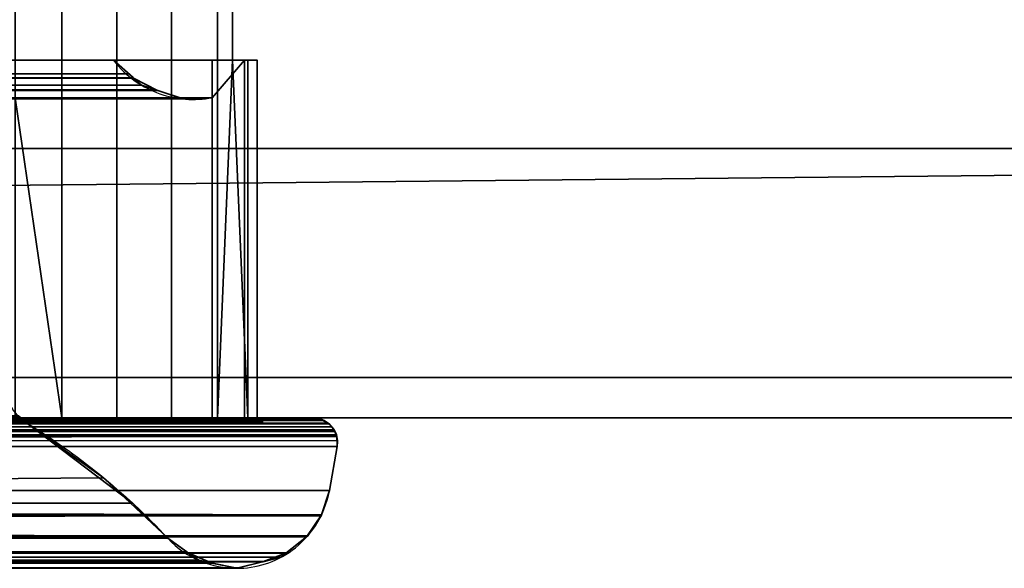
# Model space of a CAD drawing. Header units: millimetres. Extents: x -322 to 8072, y -96 to 57.
# Tile 292 of 295: x 7878 to 7926, y -47 to -20. Entities that reach past the tile are written whole.
import ezdxf

# ---------------------------------------------------------------- set-up
doc = ezdxf.new("R2010")
doc.units = ezdxf.units.MM
doc.layers.add('151', color=7, linetype='Continuous', true_color=0xffffff)

# ---------------------------------------------------------------- blocks, each defined once
blk = doc.blocks.new('UG_SURFACE_016')
at = {"layer": '151', "color": 252, "linetype": 'Continuous', "lineweight": 35}
for points in [[(8059, 0, 2017), (6941, 0, 2017), (6941, -26, 2017), (8059, -26, 2017)], [(7877.285, -15.8, 450), (7877.285, -23.5, 450), (7879.586, -39.3, 448.47), (7879.586, 0, 448.47)], [(7879.586, 0, 1896.53), (7879.586, -39.3, 1896.53), (7877.285, -23.5, 1895), (7877.285, -15.8, 1895)], [(7879.586, 0, 448.47), (7879.586, -39.3, 448.47), (7882.299, -39.3, 447.95), (7882.299, 0, 447.95)], [(7882.299, 0, 1897.05), (7882.299, -39.3, 1897.05), (7879.586, -39.3, 1896.53), (7879.586, 0, 1896.53)], [(7882.299, 0, 447.95), (7882.299, -39.3, 447.95), (7885.003, -39.3, 448.52), (7885.003, 0, 448.52)], [(7885.003, 0, 1896.48), (7885.003, -39.3, 1896.48), (7882.299, -39.3, 1897.05), (7882.299, 0, 1897.05)], [(7885.003, 0, 448.52), (7885.003, -39.3, 448.52), (7887.275, -39.3, 450.092), (7887.275, 0, 450.092)], [(7887.275, 0, 1894.908), (7887.275, -39.3, 1894.908), (7885.003, -39.3, 1896.48), (7885.003, 0, 1896.48)], [(7888.014, -21.65, 451), (7888.014, -17.65, 451), (7887.275, 0, 450.092), (7887.275, -39.3, 450.092)], [(7887.275, -39.3, 1894.908), (7887.275, 0, 1894.908), (7888.014, -17.65, 1894), (7888.014, -21.65, 1894)], [(6941, -26), (6941, -2), (8059, -2), (8059, -26)], [(7888.014, -21.65, 1894), (7888.014, -17.65, 1894), (7111.986, -17.65, 1894), (7111.986, -21.65, 1894)], [(7888.014, -17.65, 451), (7888.014, -21.65, 451), (7111.986, -21.65, 451), (7111.986, -17.65, 451)], [(7117.871, -21.65, 1890.128), (7882.129, -21.65, 1890.128), (7888.014, -21.65, 1894), (7111.986, -21.65, 1894)], [(7500, -21.65, 454.872), (7117.871, -21.65, 454.872), (7111.986, -21.65, 451), (7888.014, -21.65, 451)], [(7117.871, -21.65, 1890.128), (7117.104, -22.293, 1890.896), (7882.895, -22.329, 1890.895)], [(7882.895, -22.329, 1890.895), (7882.129, -21.65, 1890.128), (7117.871, -21.65, 1890.128)], [(7500, -22.545, 453.868), (7500, -21.65, 454.872), (7882.129, -21.65, 454.872)], [(7882.129, -21.65, 454.872), (7883.099, -22.51, 453.901), (7500, -22.545, 453.868)], [(7888.014, -21.65, 451), (7882.129, -21.65, 454.872), (7500, -21.65, 454.872)], [(7882.129, -21.65, 454.872), (7888.762, -21.65, 452.42), (7889.233, -21.65, 455.142), (7888.613, -21.65, 457.835)], [(7882.129, -21.65, 1890.128), (7887, -21.65, 1884.922), (7888.613, -21.65, 1887.165), (7889.233, -21.65, 1889.858)], [(7882.129, -21.65, 454.872), (7888.014, -21.65, 451), (7888.762, -21.65, 452.42)], [(7889.233, -21.65, 1889.858), (7888.762, -21.65, 1892.58), (7882.129, -21.65, 1890.128)], [(7888.613, -21.65, 457.835), (7887, -21.65, 460.078), (7882.129, -21.65, 454.872)], [(7887, -21.65, 460.078), (7887, -21.65, 1884.922), (7882.129, -21.65, 1890.128), (7882.129, -21.65, 454.872)], [(7888.762, -21.65, 1892.58), (7888.014, -21.65, 1894), (7882.129, -21.65, 1890.128)], [(7883.099, -22.51, 453.901), (7882.129, -21.65, 454.872), (7882.129, -21.65, 1890.128), (7882.895, -22.329, 1890.895)], [(7887, -23.5, 460.078), (7887, -23.5, 1884.922), (7887, -21.65, 1884.922), (7887, -21.65, 460.078)], [(7888.613, -21.65, 457.835), (7888.613, -39.3, 457.835), (7887, -39.3, 460.078), (7887, -23.5, 460.078)], [(7887, -23.5, 460.078), (7887, -21.65, 460.078), (7888.613, -21.65, 457.835)], [(7888.613, -21.65, 1887.165), (7887, -21.65, 1884.922), (7887, -23.5, 1884.922)], [(7887, -23.5, 1884.922), (7887, -39.3, 1884.922), (7888.613, -39.3, 1887.165), (7888.613, -21.65, 1887.165)], [(7888.014, -21.65, 451), (7887.275, -39.3, 450.092), (7888.762, -39.3, 452.42)], [(7888.762, -39.3, 1892.58), (7887.275, -39.3, 1894.908), (7888.014, -21.65, 1894)], [(7888.762, -39.3, 452.42), (7888.762, -21.65, 452.42), (7888.014, -21.65, 451)], [(7888.014, -21.65, 1894), (7888.762, -21.65, 1892.58), (7888.762, -39.3, 1892.58)], [(7889.233, -21.65, 455.142), (7889.233, -39.3, 455.142), (7888.613, -39.3, 457.835), (7888.613, -21.65, 457.835)], [(7888.613, -21.65, 1887.165), (7888.613, -39.3, 1887.165), (7889.233, -39.3, 1889.858), (7889.233, -21.65, 1889.858)], [(7888.762, -21.65, 452.42), (7888.762, -39.3, 452.42), (7889.233, -39.3, 455.142), (7889.233, -21.65, 455.142)], [(7889.233, -21.65, 1889.858), (7889.233, -39.3, 1889.858), (7888.762, -39.3, 1892.58), (7888.762, -21.65, 1892.58)], [(7883.511, -22.875, 1891.51), (7117.104, -22.293, 1890.896), (7116.868, -22.49, 1891.132)], [(7883.511, -22.875, 1891.51), (7883.118, -22.528, 1891.118), (7882.895, -22.329, 1890.895), (7117.104, -22.293, 1890.896)], [(7882.895, -22.329, 1890.895), (7883.118, -22.528, 453.882), (7883.099, -22.51, 453.901)], [(7882.895, -22.329, 1890.895), (7883.118, -22.528, 1891.118), (7883.118, -22.528, 453.882)], [(7116.868, -22.49, 1891.132), (7116.241, -23.015, 1891.759), (7884.207, -23.106, 1892.207)], [(7116.868, -22.49, 1891.132), (7884.207, -23.106, 1892.207), (7883.511, -22.875, 1891.51)], [(7500, -23.185, 452.658), (7500, -22.859, 453.516), (7883.099, -22.51, 453.901)], [(7883.099, -22.51, 453.901), (7883.118, -22.528, 453.882), (7500, -23.185, 452.658)], [(7500, -22.859, 453.516), (7500, -22.545, 453.868), (7883.099, -22.51, 453.901)], [(7883.118, -22.528, 453.882), (7883.511, -22.875, 453.489), (7500, -23.185, 452.658)], [(7884.316, -23.142, 452.684), (7883.118, -22.528, 1891.118), (7883.511, -22.875, 1891.51)], [(7884.316, -23.142, 452.684), (7883.511, -22.875, 453.489), (7883.118, -22.528, 1891.118)], [(7883.511, -22.875, 453.489), (7883.118, -22.528, 453.882), (7883.118, -22.528, 1891.118)], [(7115.674, -23.133, 1892.326), (7114.446, -23.389, 1893.554), (7885.539, -23.547, 1893.539)], [(7115.794, -23.108, 1892.206), (7115.674, -23.133, 1892.326), (7884.331, -23.147, 1892.331)], [(7115.674, -23.133, 1892.326), (7885.539, -23.547, 1893.539), (7884.331, -23.147, 1892.331)], [(7116.241, -23.015, 1891.759), (7115.794, -23.108, 1892.206), (7884.207, -23.106, 1892.207)], [(7884.331, -23.147, 1892.331), (7884.207, -23.106, 1892.207), (7115.794, -23.108, 1892.206)], [(7883.511, -22.875, 453.489), (7884.316, -23.142, 452.684), (7500, -23.185, 452.658)], [(7500, -23.505, 451.817), (7500, -23.185, 452.658), (7884.316, -23.142, 452.684)], [(7884.316, -23.142, 452.684), (7884.331, -23.147, 452.669), (7500, -23.505, 451.817)], [(7884.331, -23.147, 452.669), (7500, -23.503, 451.332), (7500, -23.505, 451.817)], [(7884.331, -23.147, 452.669), (7885.579, -23.56, 451.421), (7500, -23.503, 451.332)], [(7883.511, -22.875, 1891.51), (7884.331, -23.147, 452.669), (7884.316, -23.142, 452.684)], [(7883.511, -22.875, 1891.51), (7884.207, -23.106, 1892.207), (7884.331, -23.147, 1892.331), (7884.331, -23.147, 452.669)], [(7885.579, -23.56, 451.421), (7884.331, -23.147, 1892.331), (7885.539, -23.547, 1893.539)], [(7885.579, -23.56, 451.421), (7884.331, -23.147, 452.669), (7884.331, -23.147, 1892.331)], [(7885.539, -23.547, 1893.539), (7114.446, -23.389, 1893.554), (7122.715, -23.5, 1895)], [(7122.715, -23.5, 1895), (7877.285, -23.5, 1895), (7885.539, -23.547, 1893.539)], [(7500, -23.503, 451.332), (7885.669, -23.557, 451.331), (7877.285, -23.5, 450)], [(7500, -23.503, 451.332), (7885.579, -23.56, 451.421), (7885.668, -23.557, 451.332)], [(7885.668, -23.557, 451.332), (7885.669, -23.557, 451.331), (7500, -23.503, 451.332)], [(7885.669, -23.557, 451.331), (7887, -23.5, 450), (7877.285, -23.5, 450)], [(7877.285, -23.5, 1895), (7885.579, -23.56, 1893.579), (7885.539, -23.547, 1893.539)], [(7877.285, -23.5, 1895), (7887, -23.5, 1895), (7885.668, -23.557, 1893.668)], [(7885.668, -23.557, 1893.668), (7885.579, -23.56, 1893.579), (7877.285, -23.5, 1895)], [(7877.285, -23.5, 450), (7877.285, -39.3, 450), (7879.586, -39.3, 448.47)], [(7879.586, -39.3, 1896.53), (7877.285, -39.3, 1895), (7877.285, -23.5, 1895)], [(7877.285, -39.3, 450), (7877.285, -23.5, 450), (7887, -23.5, 450), (7887, -39.5, 450)], [(7887, -39.5, 1895), (7887, -23.5, 1895), (7877.285, -23.5, 1895), (7877.285, -39.3, 1895)], [(7885.539, -23.547, 1893.539), (7885.668, -23.557, 451.332), (7885.579, -23.56, 451.421)], [(7885.539, -23.547, 1893.539), (7885.579, -23.56, 1893.579), (7885.668, -23.557, 451.332)], [(7885.579, -23.56, 1893.579), (7885.668, -23.557, 1893.668), (7885.668, -23.557, 451.332)], [(7885.668, -23.557, 1893.668), (7887, -23.5, 1884.922), (7887, -23.5, 460.078)], [(7885.668, -23.557, 1893.668), (7887, -23.5, 1895), (7887, -23.5, 1884.922)], [(7887, -23.5, 460.078), (7885.669, -23.557, 451.331), (7885.668, -23.557, 451.332), (7885.668, -23.557, 1893.668)], [(7887, -23.5, 460.078), (7887, -23.5, 450), (7885.669, -23.557, 451.331)], [(7887, -39.5, 450), (7887, -23.5, 450), (7887, -23.5, 460.078), (7887, -39.3, 460.078)], [(7887, -39.3, 1884.922), (7887, -23.5, 1884.922), (7887, -23.5, 1895), (7887, -39.5, 1895)], [(6928, -26, 2030), (6928, -39.3, 2030), (8072, -39.3, 2030), (8072, -26, 2030)], [(6928, -26, 2030), (8072, -26, 2030), (8059, -26, 2017), (6941, -26, 2017)], [(6941, -26), (8059, -26), (6928, -37.3)], [(8059, -26), (8072, -26), (8072, -37.3), (6928, -37.3)], [(6928, -37.3), (8072, -37.3), (8072, -39.3, 2), (6928, -39.3, 2)], [(7500, -39.3, 445), (7108, -39.3, 445), (6928, -39.3, 2), (8072, -39.3, 2)], [(7108, -39.3, 1900), (7892, -39.3, 1900), (8072, -39.3, 2030), (6928, -39.3, 2030)], [(7107.519, -39.418, 1900.481), (7892.364, -39.357, 1900.364), (7892, -39.3, 1900)], [(7892, -39.3, 1900), (7108, -39.3, 1900), (7107.519, -39.418, 1900.481)], [(7107.519, -39.418, 1900.481), (7892.478, -39.42, 1900.478), (7892.364, -39.357, 1900.364)], [(7117.701, -39.3, 447.95), (7110.5, -39.3, 447.5), (7889.5, -39.3, 447.5)], [(7110.5, -39.3, 1897.5), (7879.586, -39.3, 1896.53), (7882.299, -39.3, 1897.05)], [(7877.285, -39.3, 1895), (7879.586, -39.3, 1896.53), (7110.5, -39.3, 1897.5), (7117.701, -39.3, 1897.05)], [(7882.299, -39.3, 1897.05), (7889.5, -39.3, 1897.5), (7110.5, -39.3, 1897.5)], [(7889.5, -39.5, 447.5), (7889.5, -39.3, 447.5), (7110.5, -39.3, 447.5), (7110.5, -39.5, 447.5)], [(7110.5, -39.3, 1897.5), (7889.5, -39.3, 1897.5), (7889.5, -39.5, 1897.5), (7110.5, -39.5, 1897.5)], [(7887, -39.5, 450), (7113, -39.5, 450), (7122.715, -39.3, 450), (7877.285, -39.3, 450)], [(7877.285, -39.3, 1895), (7122.715, -39.3, 1895), (7113, -39.5, 1895), (7887, -39.5, 1895)], [(7889.5, -39.3, 447.5), (7120.414, -39.3, 448.47), (7117.701, -39.3, 447.95)], [(7122.715, -39.3, 450), (7120.414, -39.3, 448.47), (7889.5, -39.3, 447.5), (7882.299, -39.3, 447.95)], [(7877.856, -39.556, 1885.856), (7122.144, -39.556, 1885.856), (7122.559, -39.198, 1885.441)], [(7122.559, -39.198, 1885.441), (7122.564, -39.194, 1885.436), (7877.436, -39.194, 1885.436), (7877.856, -39.556, 1885.856)], [(7882.299, -39.3, 447.95), (7879.586, -39.3, 448.47), (7122.715, -39.3, 450)], [(7879.586, -39.3, 448.47), (7877.285, -39.3, 450), (7122.715, -39.3, 450)], [(7500, -39.187, 459.539), (7877.856, -39.556, 459.144), (7877.486, -39.273, 459.514)], [(7500, -39.187, 459.539), (7500, -39.556, 459.144), (7877.856, -39.556, 459.144)], [(8072, -39.3, 2), (7892, -39.3, 445), (7500, -39.3, 445)], [(7500, -39.402, 444.517), (7500, -39.3, 445), (7892, -39.3, 445)], [(7892, -39.3, 445), (7892.364, -39.357, 444.636), (7500, -39.402, 444.517)], [(7892.364, -39.357, 444.636), (7892.478, -39.42, 444.522), (7500, -39.402, 444.517)], [(7877.486, -39.273, 459.514), (7877.856, -39.556, 1885.856), (7877.436, -39.194, 1885.436)], [(7877.486, -39.273, 459.514), (7877.856, -39.556, 459.144), (7877.856, -39.556, 1885.856)], [(7889.5, -39.3, 1897.5), (7882.299, -39.3, 1897.05), (7885.003, -39.3, 1896.48)], [(7885.003, -39.3, 448.52), (7882.299, -39.3, 447.95), (7889.5, -39.3, 447.5)], [(7889.5, -39.3, 1897.5), (7885.003, -39.3, 1896.48), (7887.275, -39.3, 1894.908)], [(7889.5, -39.3, 447.5), (7887.275, -39.3, 450.092), (7885.003, -39.3, 448.52)], [(7887, -39.3, 460.078), (7887, -39.3, 1884.922), (7887, -39.5, 1895), (7887, -39.5, 450)], [(7887, -39.3, 460.078), (7888.613, -39.3, 457.835), (7889.5, -39.3, 1897.5), (7889.233, -39.3, 1889.858)], [(7889.233, -39.3, 1889.858), (7888.613, -39.3, 1887.165), (7887, -39.3, 460.078)], [(7888.613, -39.3, 1887.165), (7887, -39.3, 1884.922), (7887, -39.3, 460.078)], [(7889.5, -39.3, 447.5), (7888.762, -39.3, 452.42), (7887.275, -39.3, 450.092)], [(7887.275, -39.3, 1894.908), (7888.762, -39.3, 1892.58), (7889.5, -39.3, 1897.5)], [(7888.613, -39.3, 457.835), (7889.233, -39.3, 455.142), (7889.5, -39.3, 1897.5)], [(7889.233, -39.3, 455.142), (7888.762, -39.3, 452.42), (7889.5, -39.3, 447.5)], [(7888.762, -39.3, 1892.58), (7889.233, -39.3, 1889.858), (7889.5, -39.3, 1897.5)], [(7889.5, -39.3, 447.5), (7889.5, -39.3, 1897.5), (7889.233, -39.3, 455.142)], [(7889.5, -39.3, 1897.5), (7889.5, -39.3, 447.5), (7889.5, -39.5, 447.5), (7889.5, -39.5, 1897.5)], [(8072, -39.3, 2), (8072, -39.3, 2030), (7892, -39.3, 1900), (7892, -39.3, 445)], [(7892.364, -39.357, 444.636), (7892, -39.3, 445), (7892, -39.3, 1900), (7892.364, -39.357, 1900.364)], [(7892.478, -39.42, 1900.478), (7892.478, -39.42, 444.522), (7892.364, -39.357, 444.636)], [(7892.364, -39.357, 1900.364), (7892.478, -39.42, 1900.478), (7892.364, -39.357, 444.636)], [(7892.913, -39.746, 1900.913), (7107.083, -39.735, 1900.917), (7106.93, -39.964, 1901.07)], [(7106.93, -39.964, 1901.07), (7893.032, -39.888, 1901.032), (7892.913, -39.746, 1900.913)], [(7107.084, -39.734, 1900.916), (7107.083, -39.735, 1900.917), (7892.91, -39.743, 1900.91)], [(7107.083, -39.735, 1900.917), (7892.913, -39.746, 1900.913), (7892.91, -39.743, 1900.91)], [(7107.111, -39.695, 1900.89), (7107.084, -39.734, 1900.916), (7892.91, -39.743, 1900.91)], [(7107.111, -39.695, 1900.89), (7892.784, -39.591, 1900.784), (7892.715, -39.553, 1900.715)], [(7892.715, -39.553, 1900.715), (7107.287, -39.558, 1900.713), (7107.111, -39.695, 1900.89)], [(7107.111, -39.695, 1900.89), (7892.91, -39.743, 1900.91), (7892.784, -39.591, 1900.784)], [(7107.29, -39.556, 1900.71), (7107.287, -39.558, 1900.713), (7892.715, -39.553, 1900.715)], [(7107.446, -39.435, 1900.554), (7107.29, -39.556, 1900.71), (7892.713, -39.552, 1900.713)], [(7107.29, -39.556, 1900.71), (7892.715, -39.553, 1900.715), (7892.713, -39.552, 1900.713)], [(7107.518, -39.418, 1900.482), (7107.446, -39.435, 1900.554), (7892.713, -39.552, 1900.713)], [(7892.713, -39.552, 1900.713), (7892.48, -39.421, 1900.48), (7107.518, -39.418, 1900.482)], [(7107.519, -39.418, 1900.481), (7107.518, -39.418, 1900.482), (7892.48, -39.421, 1900.48)], [(7107.519, -39.418, 1900.481), (7892.48, -39.421, 1900.48), (7892.478, -39.42, 1900.478)], [(7889.5, -39.5, 447.5), (7110.5, -39.5, 447.5), (7113, -39.5, 450), (7887, -39.5, 450)], [(7110.5, -39.5, 1897.5), (7889.5, -39.5, 1897.5), (7887, -39.5, 1895), (7113, -39.5, 1895)], [(7116.922, -43.503, 1891.078), (7122.144, -39.556, 1885.856), (7877.856, -39.556, 1885.856), (7883.078, -43.503, 1891.078)], [(7500, -39.558, 444.297), (7500, -39.402, 444.517), (7892.48, -39.421, 444.52)], [(7892.478, -39.42, 444.522), (7892.48, -39.421, 444.52), (7500, -39.402, 444.517)], [(7892.48, -39.421, 444.52), (7892.713, -39.552, 444.287), (7500, -39.558, 444.297)], [(7892.713, -39.552, 444.287), (7892.715, -39.553, 444.285), (7500, -39.558, 444.297)], [(7500, -39.685, 444.119), (7500, -39.558, 444.297), (7892.715, -39.553, 444.285)], [(7892.715, -39.553, 444.285), (7892.784, -39.591, 444.216), (7500, -39.685, 444.119)], [(7500, -45.236, 452.187), (7881.649, -42.255, 455.351), (7877.856, -39.556, 459.144)], [(7877.856, -39.556, 459.144), (7500, -39.556, 459.144), (7500, -45.236, 452.187)], [(7892.784, -39.591, 444.216), (7892.91, -39.743, 444.09), (7500, -39.685, 444.119)], [(7500, -39.734, 444.089), (7500, -39.685, 444.119), (7892.91, -39.743, 444.09)], [(7892.91, -39.743, 444.09), (7892.913, -39.746, 444.087), (7500, -39.734, 444.089)], [(7500, -39.972, 443.946), (7500, -39.734, 444.089), (7892.913, -39.746, 444.087)], [(7892.913, -39.746, 444.087), (7893.032, -39.888, 443.968), (7500, -39.972, 443.946)], [(7883.078, -43.503, 1891.078), (7877.856, -39.556, 1885.856), (7877.856, -39.556, 459.144)], [(7877.856, -39.556, 459.144), (7881.649, -42.255, 455.351), (7883.078, -43.503, 1891.078)], [(7887, -39.5, 450), (7887, -39.5, 1895), (7889.5, -39.5, 1897.5), (7889.5, -39.5, 447.5)], [(7892.48, -39.421, 444.52), (7892.478, -39.42, 444.522), (7892.478, -39.42, 1900.478), (7892.48, -39.421, 1900.48)], [(7892.713, -39.552, 1900.713), (7892.713, -39.552, 444.287), (7892.48, -39.421, 444.52)], [(7892.48, -39.421, 1900.48), (7892.713, -39.552, 1900.713), (7892.48, -39.421, 444.52)], [(7892.784, -39.591, 444.216), (7892.715, -39.553, 444.285), (7892.713, -39.552, 1900.713), (7892.715, -39.553, 1900.715)], [(7892.715, -39.553, 444.285), (7892.713, -39.552, 444.287), (7892.713, -39.552, 1900.713)], [(7892.91, -39.743, 444.09), (7892.715, -39.553, 1900.715), (7892.784, -39.591, 1900.784)], [(7892.715, -39.553, 1900.715), (7892.91, -39.743, 444.09), (7892.784, -39.591, 444.216)], [(7892.784, -39.591, 1900.784), (7892.91, -39.743, 1900.91), (7892.91, -39.743, 444.09)], [(7893.032, -39.888, 443.968), (7892.913, -39.746, 444.087), (7892.91, -39.743, 1900.91), (7892.913, -39.746, 1900.913)], [(7892.913, -39.746, 444.087), (7892.91, -39.743, 444.09), (7892.91, -39.743, 1900.91)], [(7893.067, -39.966, 443.933), (7892.913, -39.746, 1900.913), (7893.032, -39.888, 1901.032)], [(7892.913, -39.746, 1900.913), (7893.067, -39.966, 443.933), (7893.032, -39.888, 443.968)], [(7106.821, -40.278, 1901.179), (7106.804, -40.599, 1901.196), (7893.159, -40.219, 1901.16)], [(7893.159, -40.219, 1901.16), (7106.804, -40.599, 1901.196), (7106.818, -40.709, 1901.182)], [(7106.818, -40.709, 1901.182), (7893.198, -40.421, 1901.197), (7893.159, -40.219, 1901.16)], [(7893.159, -40.219, 1901.16), (7106.84, -40.22, 1901.161), (7106.821, -40.278, 1901.179)], [(7106.915, -39.987, 1901.085), (7106.84, -40.219, 1901.16), (7893.159, -40.219, 1901.16)], [(7106.84, -40.219, 1901.16), (7106.84, -40.22, 1901.161), (7893.159, -40.219, 1901.16)], [(7106.93, -39.965, 1901.07), (7106.915, -39.987, 1901.085), (7893.159, -40.219, 1901.16)], [(7106.93, -39.964, 1901.07), (7893.067, -39.966, 1901.067), (7893.032, -39.888, 1901.032)], [(7106.93, -39.964, 1901.07), (7893.068, -39.967, 1901.068), (7893.067, -39.966, 1901.067)], [(7106.93, -39.964, 1901.07), (7106.93, -39.965, 1901.07), (7893.068, -39.967, 1901.068)], [(7106.93, -39.965, 1901.07), (7893.159, -40.218, 1901.159), (7893.145, -40.142, 1901.145)], [(7893.159, -40.219, 1901.16), (7893.159, -40.218, 1901.159), (7106.93, -39.965, 1901.07)], [(7893.145, -40.142, 1901.145), (7893.068, -39.967, 1901.068), (7106.93, -39.965, 1901.07)], [(7893.032, -39.888, 443.968), (7893.067, -39.966, 443.933), (7500, -39.972, 443.946)], [(7893.067, -39.966, 443.933), (7893.068, -39.967, 443.932), (7500, -39.972, 443.946)], [(7500, -40.101, 443.868), (7500, -39.972, 443.946), (7893.068, -39.967, 443.932)], [(7893.068, -39.967, 443.932), (7893.145, -40.142, 443.855), (7500, -40.101, 443.868)], [(7500, -40.218, 443.852), (7500, -40.101, 443.868), (7893.145, -40.142, 443.855)], [(7893.145, -40.142, 443.855), (7893.159, -40.218, 443.841), (7500, -40.218, 443.852)], [(7893.159, -40.218, 443.841), (7893.159, -40.219, 443.84), (7500, -40.218, 443.852)], [(7500, -40.565, 443.802), (7500, -40.218, 443.852), (7893.159, -40.219, 443.84)], [(7500, -40.709, 443.818), (7500, -40.565, 443.802), (7893.159, -40.219, 443.84)], [(7893.159, -40.219, 443.84), (7893.198, -40.421, 443.803), (7500, -40.709, 443.818)], [(7893.032, -39.888, 1901.032), (7893.067, -39.966, 1901.067), (7893.067, -39.966, 443.933)], [(7893.068, -39.967, 443.932), (7893.067, -39.966, 443.933), (7893.067, -39.966, 1901.067), (7893.068, -39.967, 1901.068)], [(7893.159, -40.218, 443.841), (7893.068, -39.967, 1901.068), (7893.145, -40.142, 1901.145)], [(7893.068, -39.967, 1901.068), (7893.159, -40.218, 443.841), (7893.127, -40.089, 443.878)], [(7893.127, -40.089, 443.878), (7893.068, -39.967, 443.932), (7893.068, -39.967, 1901.068)], [(7893.145, -40.142, 443.855), (7893.068, -39.967, 443.932), (7893.127, -40.089, 443.878)], [(7893.127, -40.089, 443.878), (7893.159, -40.218, 443.841), (7893.145, -40.142, 443.855)], [(7893.145, -40.142, 1901.145), (7893.159, -40.218, 1901.159), (7893.159, -40.218, 443.841)], [(7893.159, -40.219, 443.84), (7893.159, -40.218, 443.841), (7893.159, -40.218, 1901.159), (7893.159, -40.219, 1901.16)], [(7893.182, -40.709, 443.818), (7893.159, -40.219, 1901.16), (7893.198, -40.421, 1901.197)], [(7893.159, -40.219, 1901.16), (7893.182, -40.709, 443.818), (7893.199, -40.471, 443.808)], [(7893.199, -40.471, 443.808), (7893.159, -40.219, 443.84), (7893.159, -40.219, 1901.16)], [(7893.198, -40.421, 443.803), (7893.159, -40.219, 443.84), (7893.199, -40.471, 443.808)], [(7106.818, -40.709, 1901.182), (7893.182, -40.709, 1901.182), (7893.198, -40.421, 1901.197)], [(7892.797, -42.882, 1900.797), (7893.182, -40.709, 1901.182), (7106.818, -40.709, 1901.182), (7107.203, -42.882, 1900.797)], [(7893.198, -40.421, 443.803), (7893.182, -40.709, 443.818), (7500, -40.709, 443.818)], [(7500, -40.709, 443.818), (7893.182, -40.709, 443.818), (7892.797, -42.882, 444.203), (7500, -42.882, 444.203)], [(7892.797, -42.882, 444.203), (7893.182, -40.709, 443.818), (7893.182, -40.709, 1901.182), (7892.797, -42.882, 1900.797)], [(7893.199, -40.471, 443.808), (7893.182, -40.709, 443.818), (7893.198, -40.421, 443.803)], [(7893.198, -40.421, 1901.197), (7893.182, -40.709, 1901.182), (7893.182, -40.709, 443.818)], [(7500, -45.236, 452.187), (7884.813, -45.236, 452.187), (7881.649, -42.255, 455.351)], [(7881.649, -42.255, 455.351), (7884.813, -45.236, 1892.813), (7883.078, -43.503, 1891.078)], [(7881.649, -42.255, 455.351), (7884.813, -45.236, 452.187), (7884.813, -45.236, 1892.813)], [(7892.797, -42.882, 1900.797), (7107.203, -42.882, 1900.797), (7107.597, -44.083, 1900.403), (7892.403, -44.083, 1900.403)], [(7500, -42.882, 444.203), (7892.797, -42.882, 444.203), (7892.406, -44.075, 444.594)], [(7892.406, -44.075, 444.594), (7500, -44.048, 444.67), (7500, -42.882, 444.203)], [(7892.797, -42.882, 444.203), (7892.797, -42.882, 1900.797), (7892.403, -44.083, 1900.403)], [(7892.406, -44.075, 444.594), (7892.797, -42.882, 444.203), (7892.403, -44.083, 1900.403)], [(7884.813, -45.236, 1892.813), (7115.187, -45.236, 1892.813), (7116.922, -43.503, 1891.078)], [(7883.078, -43.503, 1891.078), (7884.813, -45.236, 1892.813), (7116.922, -43.503, 1891.078)], [(7107.597, -44.083, 1900.403), (7891.729, -45.119, 1899.729), (7892.389, -44.127, 1900.389)], [(7107.597, -44.083, 1900.403), (7107.597, -44.085, 1900.403), (7891.672, -45.165, 1899.672)], [(7891.672, -45.165, 1899.672), (7891.729, -45.119, 1899.729), (7107.597, -44.083, 1900.403)], [(7892.389, -44.127, 1900.389), (7892.403, -44.085, 1900.403), (7107.597, -44.083, 1900.403)], [(7892.403, -44.085, 1900.403), (7892.403, -44.083, 1900.403), (7107.597, -44.083, 1900.403)], [(7891.672, -45.165, 1899.672), (7107.597, -44.085, 1900.403), (7107.611, -44.127, 1900.389)], [(7107.611, -44.127, 1900.389), (7108.271, -45.119, 1899.729), (7891.672, -45.165, 1899.672)], [(7500, -44.048, 444.67), (7892.406, -44.075, 444.594), (7892.403, -44.085, 444.597)], [(7892.403, -44.085, 444.597), (7500, -44.055, 444.673), (7500, -44.048, 444.67)], [(7500, -44.055, 444.673), (7892.403, -44.085, 444.597), (7892.389, -44.127, 444.611)], [(7892.389, -44.127, 444.611), (7500, -44.644, 444.909), (7500, -44.055, 444.673)], [(7500, -44.644, 444.909), (7892.389, -44.127, 444.611), (7891.729, -45.119, 445.271)], [(7892.403, -44.085, 1900.403), (7891.683, -45.156, 445.317), (7891.729, -45.119, 445.271)], [(7891.683, -45.156, 445.317), (7892.403, -44.085, 1900.403), (7892.389, -44.127, 1900.389)], [(7892.389, -44.127, 1900.389), (7891.729, -45.119, 1899.729), (7891.683, -45.156, 445.317)], [(7892.403, -44.085, 1900.403), (7891.729, -45.119, 445.271), (7892.389, -44.127, 444.611)], [(7892.389, -44.127, 444.611), (7892.403, -44.085, 444.597), (7892.403, -44.085, 1900.403)], [(7892.403, -44.083, 1900.403), (7892.403, -44.085, 1900.403), (7892.403, -44.085, 444.597), (7892.406, -44.075, 444.594)], [(7500, -44.644, 444.909), (7891.729, -45.119, 445.271), (7891.683, -45.156, 445.317)], [(7891.683, -45.156, 445.317), (7500, -45.108, 445.377), (7500, -44.644, 444.909)], [(7108.271, -45.119, 1899.729), (7108.328, -45.165, 1899.672), (7891.672, -45.165, 1899.672)], [(7108.328, -45.165, 1899.672), (7108.332, -45.168, 1899.668), (7890.654, -45.974, 1898.654), (7891.668, -45.168, 1899.668)], [(7891.668, -45.168, 1899.668), (7891.672, -45.165, 1899.672), (7108.328, -45.165, 1899.672)], [(7108.332, -45.168, 1899.668), (7109.346, -45.974, 1898.654), (7890.654, -45.974, 1898.654)], [(7500, -45.119, 445.388), (7500, -45.108, 445.377), (7891.683, -45.156, 445.317)], [(7891.683, -45.156, 445.317), (7500, -45.964, 446.239), (7500, -45.119, 445.388)], [(7500, -45.964, 446.239), (7891.683, -45.156, 445.317), (7891.668, -45.168, 445.332)], [(7500, -45.964, 446.239), (7891.668, -45.168, 445.332), (7890.674, -45.958, 446.326)], [(7891.668, -45.168, 1899.668), (7890.654, -45.974, 1898.654), (7890.645, -45.981, 446.355), (7890.674, -45.958, 446.326)], [(7890.674, -45.958, 446.326), (7891.668, -45.168, 445.332), (7891.668, -45.168, 1899.668)], [(7891.729, -45.119, 1899.729), (7891.672, -45.165, 1899.672), (7891.668, -45.168, 445.332), (7891.683, -45.156, 445.317)], [(7891.672, -45.165, 1899.672), (7891.668, -45.168, 1899.668), (7891.668, -45.168, 445.332)], [(7885.749, -45.902, 1893.749), (7114.251, -45.902, 1893.749), (7115.187, -45.236, 1892.813), (7884.813, -45.236, 1892.813)], [(7500, -45.783, 451.581), (7885.774, -45.919, 451.226), (7884.813, -45.236, 452.187)], [(7884.813, -45.236, 452.187), (7500, -45.236, 452.187), (7500, -45.783, 451.581)], [(7885.749, -45.902, 1893.749), (7884.813, -45.236, 1892.813), (7884.813, -45.236, 452.187), (7885.774, -45.919, 451.226)], [(7890.645, -45.981, 1898.645), (7109.346, -45.974, 1898.654), (7109.355, -45.981, 1898.645)], [(7890.645, -45.981, 1898.645), (7890.654, -45.974, 1898.654), (7109.346, -45.974, 1898.654)], [(7890.645, -45.981, 1898.645), (7109.355, -45.981, 1898.645), (7109.604, -46.179, 1898.396)], [(7890.396, -46.179, 1898.396), (7890.645, -45.981, 1898.645), (7109.604, -46.179, 1898.396)], [(7109.604, -46.179, 1898.396), (7110.49, -46.399, 1897.51), (7889.51, -46.399, 1897.51), (7890.396, -46.179, 1898.396)], [(7885.774, -45.919, 1893.774), (7113.054, -46.453, 1894.946), (7113.654, -46.326, 1894.346)], [(7885.774, -45.919, 1893.774), (7886.346, -46.326, 1894.346), (7113.054, -46.453, 1894.946)], [(7113.654, -46.326, 1894.346), (7885.749, -45.902, 1893.749), (7885.774, -45.919, 1893.774)], [(7113.654, -46.326, 1894.346), (7114.226, -45.919, 1893.774), (7114.251, -45.902, 1893.749), (7885.749, -45.902, 1893.749)], [(7500, -45.783, 451.581), (7500, -45.948, 451.231), (7885.774, -45.919, 451.226)], [(7500, -45.972, 451.182), (7885.796, -45.935, 451.205), (7885.774, -45.919, 451.226)], [(7885.774, -45.919, 451.226), (7500, -45.948, 451.231), (7500, -45.972, 451.182)], [(7886.346, -46.326, 450.654), (7885.796, -45.935, 451.205), (7500, -45.972, 451.182)], [(7890.674, -45.958, 446.326), (7500, -45.997, 446.324), (7500, -45.964, 446.239)], [(7500, -45.997, 446.324), (7890.674, -45.958, 446.326), (7890.645, -45.981, 446.355)], [(7886.346, -46.326, 450.654), (7500, -45.972, 451.182), (7500, -46.512, 450.042)], [(7500, -46.006, 446.345), (7890.645, -45.981, 446.355), (7890.396, -46.179, 446.604)], [(7500, -46.006, 446.345), (7500, -45.997, 446.324), (7890.645, -45.981, 446.355)], [(7500, -46.006, 446.345), (7890.396, -46.179, 446.604), (7889.538, -46.392, 447.462)], [(7889.538, -46.392, 447.462), (7500, -46.458, 447.494), (7500, -46.006, 446.345)], [(7885.774, -45.919, 451.226), (7885.774, -45.919, 1893.774), (7885.749, -45.902, 1893.749)], [(7886.346, -46.326, 1894.346), (7885.774, -45.919, 451.226), (7885.796, -45.935, 451.205)], [(7886.346, -46.326, 1894.346), (7885.774, -45.919, 1893.774), (7885.774, -45.919, 451.226)], [(7885.796, -45.935, 451.205), (7886.946, -46.453, 1894.946), (7886.346, -46.326, 1894.346)], [(7885.796, -45.935, 451.205), (7886.953, -46.454, 1894.953), (7886.946, -46.453, 1894.946)], [(7885.796, -45.935, 451.205), (7886.346, -46.326, 450.654), (7886.953, -46.454, 1894.953)], [(7890.396, -46.179, 1898.396), (7889.51, -46.399, 1897.51), (7889.488, -46.405, 447.512), (7889.538, -46.392, 447.462)], [(7890.645, -45.981, 1898.645), (7889.538, -46.392, 447.462), (7890.396, -46.179, 446.604)], [(7889.538, -46.392, 447.462), (7890.645, -45.981, 1898.645), (7890.396, -46.179, 1898.396)], [(7890.396, -46.179, 446.604), (7890.645, -45.981, 446.355), (7890.645, -45.981, 1898.645)], [(7890.654, -45.974, 1898.654), (7890.645, -45.981, 1898.645), (7890.645, -45.981, 446.355)], [(7889.488, -46.405, 1897.488), (7110.49, -46.399, 1897.51), (7110.512, -46.405, 1897.488)], [(7889.488, -46.405, 1897.488), (7889.51, -46.399, 1897.51), (7110.49, -46.399, 1897.51)], [(7110.512, -46.405, 1897.488), (7111.75, -46.713, 1896.25), (7888.25, -46.713, 1896.25), (7889.488, -46.405, 1897.488)], [(7886.953, -46.454, 1894.953), (7111.75, -46.713, 1896.25), (7111.751, -46.713, 1896.249)], [(7886.953, -46.454, 1894.953), (7888.219, -46.72, 1896.219), (7111.75, -46.713, 1896.25)], [(7111.751, -46.713, 1896.249), (7111.781, -46.72, 1896.219), (7886.946, -46.453, 1894.946)], [(7886.946, -46.453, 1894.946), (7886.953, -46.454, 1894.953), (7111.751, -46.713, 1896.249)], [(7111.781, -46.72, 1896.219), (7113.047, -46.454, 1894.953), (7113.054, -46.453, 1894.946), (7886.946, -46.453, 1894.946)], [(7886.346, -46.326, 1894.346), (7886.946, -46.453, 1894.946), (7113.054, -46.453, 1894.946)], [(7500, -46.512, 450.042), (7886.953, -46.454, 450.047), (7886.346, -46.326, 450.654)], [(7500, -46.458, 447.494), (7889.538, -46.392, 447.462), (7889.488, -46.405, 447.512)], [(7500, -46.652, 447.986), (7889.488, -46.405, 447.512), (7888.289, -46.703, 448.711)], [(7500, -46.652, 447.986), (7500, -46.469, 447.522), (7889.488, -46.405, 447.512)], [(7889.488, -46.405, 447.512), (7500, -46.469, 447.522), (7500, -46.458, 447.494)], [(7500, -46.512, 450.042), (7886.992, -46.462, 450.008), (7886.953, -46.454, 450.047)], [(7500, -46.512, 450.042), (7500, -46.532, 449.999), (7886.992, -46.462, 450.008)], [(7888.219, -46.72, 448.781), (7886.992, -46.462, 450.008), (7500, -46.532, 449.999)], [(7888.219, -46.72, 448.781), (7500, -46.532, 449.999), (7500, -46.589, 449.879)], [(7888.289, -46.703, 448.711), (7500, -46.589, 449.879), (7500, -46.626, 448.747)], [(7500, -46.589, 449.879), (7888.249, -46.713, 448.751), (7888.219, -46.72, 448.781)], [(7500, -46.589, 449.879), (7888.289, -46.703, 448.711), (7888.249, -46.713, 448.751)], [(7500, -46.626, 448.747), (7500, -46.628, 448.708), (7888.289, -46.703, 448.711)], [(7888.289, -46.703, 448.711), (7500, -46.628, 448.708), (7500, -46.652, 447.986)], [(7886.346, -46.326, 450.654), (7886.953, -46.454, 450.047), (7886.953, -46.454, 1894.953)], [(7888.219, -46.72, 1896.219), (7886.953, -46.454, 450.047), (7886.992, -46.462, 450.008)], [(7888.219, -46.72, 1896.219), (7886.953, -46.454, 1894.953), (7886.953, -46.454, 450.047)], [(7886.992, -46.462, 450.008), (7888.249, -46.713, 1896.249), (7888.219, -46.72, 1896.219)], [(7886.992, -46.462, 450.008), (7888.219, -46.72, 448.781), (7888.249, -46.713, 1896.249)], [(7889.488, -46.405, 1897.488), (7888.25, -46.713, 1896.25), (7888.249, -46.713, 448.751), (7888.289, -46.703, 448.711)], [(7888.289, -46.703, 448.711), (7889.488, -46.405, 447.512), (7889.488, -46.405, 1897.488)], [(7889.51, -46.399, 1897.51), (7889.488, -46.405, 1897.488), (7889.488, -46.405, 447.512)], [(7111.75, -46.713, 1896.25), (7888.219, -46.72, 1896.219), (7888.249, -46.713, 1896.249)], [(7888.249, -46.713, 1896.249), (7888.25, -46.713, 1896.25), (7111.75, -46.713, 1896.25)], [(7888.219, -46.72, 448.781), (7888.249, -46.713, 448.751), (7888.249, -46.713, 1896.249)], [(7888.25, -46.713, 1896.25), (7888.249, -46.713, 1896.249), (7888.249, -46.713, 448.751)]]:
    blk.add_3dface(points, dxfattribs=at)

msp = doc.modelspace()

# ---------------------------------------------------------------- linework, layer by layer
at = {"layer": '151', "color": 253, "linetype": 'Continuous', "lineweight": -3}
for p, q in [((7888.014, -17.65, 451), (7888.014, -21.65, 451)), ((7888.014, -21.65, 1894), (7888.014, -17.65, 1894)), ((7888.014, -21.65, 1894), (7111.986, -21.65, 1894)), ((7111.986, -21.65, 451), (7888.014, -21.65, 451)), ((7887, -21.65, 460.078), (7887, -23.5, 460.078)), ((7887, -21.65, 1884.922), (7887, -23.5, 1884.922)), ((7887, -21.65, 1884.922), (7887, -21.65, 460.078)), ((7877.286, -23.5, 450), (7887, -23.5, 450)), ((7887, -23.5, 1895), (7877.286, -23.5, 1895)), ((7887, -23.5, 450), (7887, -23.5, 460.078)), ((7887, -23.5, 460.078), (7887, -23.5, 1884.922)), ((7887, -23.5, 460.078), (7887, -39.3, 460.078)), ((7887, -39.5, 1895), (7887, -23.5, 1895)), ((7887, -23.5, 1884.922), (7887, -39.3, 1884.922)), ((7887, -23.5, 1884.922), (7887, -23.5, 1895)), ((7887, -39.5, 450), (7887, -23.5, 450)), ((8072, -26, 2030), (6928, -26, 2030)), ((8059, -26, 2017), (6941, -26, 2017)), ((8072, -37.3), (6928, -37.3)), ((6928, -39.3, 2030), (8072, -39.3, 2030)), ((6928, -39.3, 2), (8072, -39.3, 2)), ((7889.5, -39.3, 1897.5), (7110.5, -39.3, 1897.5)), ((7110.5, -39.3, 447.5), (7889.5, -39.3, 447.5)), ((7887, -39.3, 1884.922), (7887, -39.3, 460.078)), ((7889.5, -39.3, 447.5), (7889.5, -39.3, 1897.5)), ((7889.5, -39.5, 447.5), (7889.5, -39.3, 447.5)), ((7889.5, -39.5, 1897.5), (7889.5, -39.3, 1897.5)), ((7110.5, -39.5, 447.5), (7889.5, -39.5, 447.5)), ((7889.5, -39.5, 1897.5), (7110.5, -39.5, 1897.5)), ((7113, -39.5, 450), (7887, -39.5, 450)), ((7887, -39.5, 1895), (7113, -39.5, 1895)), ((7887, -39.5, 450), (7887, -39.5, 1895)), ((7889.5, -39.5, 447.5), (7889.5, -39.5, 1897.5)), ((7893.182, -40.709, 1901.182), (7106.818, -40.709, 1901.182)), ((7500, -40.709, 443.818), (7893.182, -40.709, 443.818)), ((7893.182, -40.709, 1901.182), (7892.797, -42.882, 1900.797)), ((7893.182, -40.709, 443.818), (7892.797, -42.882, 444.203)), ((7893.182, -40.709, 443.818), (7893.182, -40.709, 1901.182))]:
    msp.add_line(p, q, dxfattribs=at)
at = {"layer": '151', "color": 253, "linetype": 'Continuous', "lineweight": -3, "extrusion": (0, 1, 5.41234e-13)}
for centre, start, end in [((-7882.235, 454.95, -21.65), 132.8966, 214.3502), ((-7882.235, 1890.05, -21.65), 145.6498, 227.1034)]:
    msp.add_arc(centre, 7, start, end, dxfattribs=at)
at = {"layer": '151', "color": 253, "linetype": 'Continuous', "lineweight": -3, "extrusion": (0, 1, 0)}
for centre, start, end in [((-7882.235, 1890.05, -39.3), 45, 227.1034), ((-7882.235, 454.95, -39.3), 132.8966, 315)]:
    msp.add_arc(centre, 7, start, end, dxfattribs=at)
at = {"layer": '151', "color": 253, "linetype": 'Continuous', "lineweight": -3}
for points, degree, knots in [([(7117.871, -21.65, 1890.129), (7317.871, -21.65, 1890.129), (7876.918, -21.65, 1890.129), (7882.129, -21.65, 1890.129)], 1, [0, 0, 0.261692, 0.993183, 1, 1]), ([(7882.129, -21.65, 454.871), (7682.129, -21.65, 454.871), (7500, -21.65, 454.871)], 1, [0, 0, 0.523384, 1, 1]), ([(7882.129, -21.65, 454.871), (7882.772, -22.48, 454.228), (7883.581, -23.006, 453.419), (7885.253, -23.596, 451.747), (7886.135, -23.662, 450.865), (7887, -23.5, 450)], 3, [0, 0, 0, 0, 0.5, 0.5, 1, 1, 1, 1]), ([(7882.129, -21.65, 1890.129), (7882.772, -22.48, 1890.772), (7883.581, -23.006, 1891.581), (7885.253, -23.596, 1893.253), (7886.135, -23.662, 1894.135), (7887, -23.5, 1895)], 3, [0, 0, 0, 0, 0.5, 0.5, 1, 1, 1, 1]), ([(7876.8, -37.677, 460.2), (7876.8, -38.105, 460.2), (7876.931, -38.513, 460.069), (7877.324, -39.151, 459.676), (7877.579, -39.388, 459.421), (7877.856, -39.556, 459.144)], 3, [0, 0, 0, 0, 0.5, 0.5, 1, 1, 1, 1]), ([(7876.8, -37.677, 1884.8), (7876.8, -38.105, 1884.8), (7876.932, -38.515, 1884.932), (7877.324, -39.151, 1885.324), (7877.58, -39.388, 1885.58), (7877.856, -39.556, 1885.856)], 3, [0, 0, 0, 0, 0.5, 0.5, 1, 1, 1, 1]), ([(7893.182, -40.709, 1901.182), (7893.218, -40.504, 1901.218), (7893.197, -40.287, 1901.197), (7893.065, -39.912, 1901.065), (7892.958, -39.758, 1900.958), (7892.594, -39.404, 1900.594), (7892.296, -39.3, 1900.296), (7892, -39.3, 1900)], 3, [0, 0, 0, 0, 0.25, 0.25, 0.5, 0.5, 1, 1, 1, 1]), ([(7893.182, -40.709, 443.818), (7893.218, -40.504, 443.782), (7893.197, -40.287, 443.803), (7893.065, -39.912, 443.935), (7892.958, -39.758, 444.042), (7892.594, -39.404, 444.406), (7892.296, -39.3, 444.704), (7892, -39.3, 445)], 3, [0, 0, 0, 0, 0.25, 0.25, 0.5, 0.5, 1, 1, 1, 1]), ([(7888.219, -46.72, 1896.219), (7889.17, -46.72, 1897.17), (7890.125, -46.438, 1898.125), (7891.805, -45.208, 1899.805), (7892.563, -44.204, 1900.563), (7892.797, -42.882, 1900.797)], 3, [0, 0, 0, 0, 0.5, 0.5, 1, 1, 1, 1]), ([(7888.219, -46.72, 448.781), (7889.17, -46.72, 447.83), (7890.125, -46.438, 446.875), (7891.805, -45.208, 445.195), (7892.563, -44.204, 444.437), (7892.797, -42.882, 444.203)], 3, [0, 0, 0, 0, 0.5, 0.5, 1, 1, 1, 1]), ([(7884.813, -45.236, 452.187), (7885.296, -45.755, 451.704), (7885.842, -46.117, 451.158), (7887.013, -46.606, 449.987), (7887.61, -46.72, 449.39), (7888.219, -46.72, 448.781)], 3, [0, 0, 0, 0, 0.5, 0.5, 1, 1, 1, 1]), ([(7884.813, -45.236, 1892.813), (7885.296, -45.755, 1893.296), (7885.842, -46.117, 1893.842), (7887.013, -46.606, 1895.013), (7887.61, -46.72, 1895.61), (7888.219, -46.72, 1896.219)], 3, [0, 0, 0, 0, 0.5, 0.5, 1, 1, 1, 1])]:
    msp.add_open_spline(points, degree=degree, knots=knots, dxfattribs=at)
for points, degree in [([(7882.129, -21.65, 454.871), (7882.129, -21.65, 1890.129)], 1), ([(7892, -39.3, 1900), (7630.667, -39.3, 1900), (7369.333, -39.3, 1900), (7108, -39.3, 1900)], 3), ([(7500, -39.3, 445), (7630.667, -39.3, 445), (7761.333, -39.3, 445), (7892, -39.3, 445)], 3), ([(7892, -39.3, 445), (7892, -39.3, 930), (7892, -39.3, 1415), (7892, -39.3, 1900)], 3), ([(7877.856, -39.556, 1885.856), (7625.952, -39.556, 1885.856), (7374.048, -39.556, 1885.856), (7122.144, -39.556, 1885.856)], 3), ([(7500, -39.556, 459.144), (7625.952, -39.556, 459.144), (7751.904, -39.556, 459.144), (7877.856, -39.556, 459.144)], 3), ([(7877.856, -39.556, 459.144), (7877.856, -39.556, 934.715), (7877.856, -39.556, 1410.285), (7877.856, -39.556, 1885.856)], 3), ([(7877.856, -39.556, 1885.856), (7880.323, -41.06, 1888.323), (7882.675, -42.936, 1890.675), (7884.813, -45.236, 1892.813)], 3), ([(7877.856, -39.556, 459.144), (7880.323, -41.06, 456.677), (7882.675, -42.935, 454.325), (7884.813, -45.236, 452.187)], 3), ([(7892.797, -42.882, 1900.797), (7630.932, -42.882, 1900.797), (7369.068, -42.882, 1900.797), (7107.203, -42.882, 1900.797)], 3), ([(7500, -42.882, 444.203), (7630.932, -42.882, 444.203), (7761.865, -42.882, 444.203), (7892.797, -42.882, 444.203)], 3), ([(7892.797, -42.882, 444.203), (7892.797, -42.882, 929.734), (7892.797, -42.882, 1415.266), (7892.797, -42.882, 1900.797)], 3), ([(7884.813, -45.236, 1892.813), (7628.271, -45.236, 1892.813), (7371.729, -45.236, 1892.813), (7115.187, -45.236, 1892.813)], 3), ([(7500, -45.236, 452.187), (7628.271, -45.236, 452.187), (7756.542, -45.236, 452.187), (7884.813, -45.236, 452.187)], 3), ([(7884.813, -45.236, 452.187), (7884.813, -45.236, 932.396), (7884.813, -45.236, 1412.604), (7884.813, -45.236, 1892.813)], 3)]:
    msp.add_open_spline(points, degree=degree, dxfattribs=at)

# ---------------------------------------------------------------- block references
msp.add_blockref('UG_SURFACE_016', (0, 0), dxfattribs=at)

doc.saveas('drawing.dxf')
